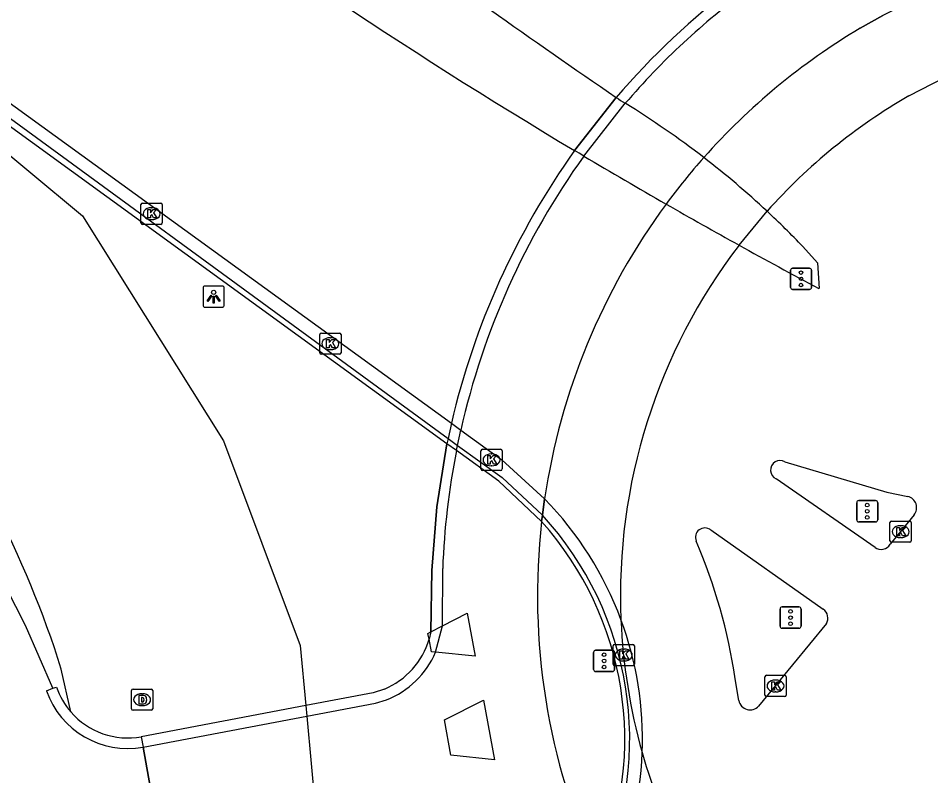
# Model space of a CAD drawing. Extents: x 156414 to 157775, y 382335 to 383765.
# Drawn here: x 157176.96 to 157219.86, y 382687.1 to 382722.71 of the extents above; entities that cross this region are included whole.
import ezdxf

# ---------------------------------------------------------------- set-up
doc = ezdxf.new("R2010")
doc.units = 0
for name, color, linetype in [('IMGEO_Berm_groen', 7, 'Continuous'), ('IMGEO_Dek', 7, 'Continuous'), ('IMGEO_Drainageput', 7, 'Continuous'), ('IMGEO_Fietspad_gesloten', 7, 'Continuous'), ('IMGEO_Hek', 7, 'Continuous'), ('IMGEO_Kolk', 7, 'Continuous'), ('IMGEO_Lichtpunt', 7, 'Continuous'), ('IMGEO_Muur', 7, 'Continuous'), ('IMGEO_Rijbaan_regionaal_gesloten', 7, 'Continuous'), ('IMGEO_Terreindeel_gesloten', 7, 'Continuous'), ('IMGEO_Verkeerseiland_gesloten', 7, 'Continuous'), ('IMGEO_Verkeerseiland_open', 7, 'Continuous'), ('IMGEO_Verkeersregelinstallatiepaal', 7, 'Continuous')]:
    doc.layers.add(name, color=color, linetype=linetype)

msp = doc.modelspace()

# ---------------------------------------------------------------- linework, layer by layer
at = {"layer": 'IMGEO_Berm_groen'}
for points in [[(157106.113, 382769.105), (157114.064, 382763.159), (157127.546, 382752.573), (157144.674, 382739.411), (157156.129, 382731.029), (157165.526, 382723.895), (157174.919, 382717.618), (157179.985, 382713.417), (157186.602, 382702.845), (157190.209, 382693.224), (157190.471, 382690.402), (157190.517, 382689.902), (157190.931, 382685.451), (157190.977, 382684.951), (157191.325, 382681.198), (157190.295, 382670.03), (157187.976, 382664.533), (157185.551, 382661.148), (157174.841, 382648.006), (157162.204, 382633.323)], [(157196.271, 382693.527), (157196.221, 382693.797), (157196.352, 382693.864), (157196.896, 382694.146), (157198.065, 382694.75), (157198.442, 382692.719), (157196.58, 382692.91), (157196.38, 382692.931), (157196.271, 382693.527)], [(157179.431, 382690.1), (157178.982, 382692.119)], [(157196.994, 382689.735), (157198.836, 382690.655), (157199.355, 382687.852), (157197.3, 382688.066), (157196.994, 382689.735)]]:
    msp.add_lwpolyline(points, dxfattribs=at)
msp.add_arc((157132.15, 382677.278), 49.128, 17.5836, 37.1602, dxfattribs=at)
at = {"layer": 'IMGEO_Dek'}
for points in [[(157218.823, 382719.054), (157221.059, 382720.21)], [(157205.071, 382718.983), (157203.116, 382716.486)], [(157210.843, 382712.044), (157212.16, 382713.637)], [(157197.322, 382703.669), (157197.163, 382702.949), (157197.112, 382702.703), (157196.636, 382699.74), (157196.407, 382696.747), (157196.352, 382693.864), (157196.271, 382693.527)], [(157194.171, 382691.178), (157193.642, 382691.004), (157190.471, 382690.402), (157182.741, 382688.936), (157182.83, 382688.444), (157183.621, 382684.047), (157183.71, 382683.555), (157190.977, 382684.951), (157194.555, 382685.638), (157195.206, 382685.696)]]:
    msp.add_lwpolyline(points, dxfattribs=at)
for centre, radius, start, end in [((157232.479, 382695.489), 36.1, 127.1431, 139.397), ((157232.388, 382695.563), 27.126, 120.0039, 138.2181), ((157232.441, 382695.511), 36.054, 144.4259, 166.9228), ((157232.383, 382695.574), 27.115, 142.5966, 182.3816), ((157232.315, 382695.569), 27.047, 182.3771, 195.8185), ((157192.77, 382694.543), 3.645, 292.5976, 343.8091), ((157232.384, 382695.579), 27.117, 195.7985, 218.7113)]:
    msp.add_arc(centre, radius, start, end, dxfattribs=at)
at = {"layer": 'IMGEO_Drainageput'}
for p, q in [((157182.28, 382690.253), (157182.28, 382691.105)), ((157182.355, 382691.179), (157183.207, 382691.179)), ((157182.768, 382690.959), (157182.793, 382690.959)), ((157183.281, 382691.105), (157183.281, 382690.253)), ((157183.207, 382690.179), (157182.355, 382690.179)), ((157182.791, 382690.399), (157182.766, 382690.399))]:
    msp.add_line(p, q, dxfattribs=at)
for points in [[(157182.28, 382690.253), (157182.28, 382691.105)], [(157182.355, 382691.179), (157183.207, 382691.179)], [(157183.281, 382691.105), (157183.281, 382690.253)], [(157182.629, 382690.879), (157182.629, 382690.479), (157182.813, 382690.479)], [(157182.813, 382690.879), (157182.629, 382690.879)], [(157182.753, 382690.789), (157182.753, 382690.57), (157182.783, 382690.57)], [(157182.784, 382690.789), (157182.753, 382690.789)], [(157183.207, 382690.179), (157182.355, 382690.179)]]:
    msp.add_lwpolyline(points, dxfattribs=at)
for centre, radius, start, end in [((157182.357, 382691.103), 0.0765, 91.552, 178.448), ((157182.357, 382691.103), 0.0765, 91.552, 178.448), ((157183.205, 382691.103), 0.0765, 1.552, 88.448), ((157183.205, 382691.103), 0.0765, 1.552, 88.448), ((157182.788, 382690.656), 0.0868, 266.5243, 336.8568), ((157182.784, 382690.698), 0.0903, 22.3855, 90.2421), ((157182.815, 382690.692), 0.187, 28.2957, 90.7444), ((157182.814, 382690.671), 0.192, 269.7339, 330.7954), ((157182.575, 382690.676), 0.298, 349.6443, 10.9584), ((157182.681, 382690.677), 0.316, 341.5795, 19.167), ((157182.357, 382690.255), 0.0765, 181.552, 268.448), ((157182.357, 382690.255), 0.0765, 181.552, 268.448), ((157183.205, 382690.255), 0.0765, 271.552, 358.448), ((157183.205, 382690.255), 0.0765, 271.552, 358.448)]:
    msp.add_arc(centre, radius, start, end, dxfattribs=at)
for centre, major_axis, ratio, start_param, end_param in [((157182.767, 382690.679), (-0.387, 0.002), 0.722429, 4.712389, 7.853982), ((157182.792, 382690.679), (-0.39, 0.002), 0.717154, 1.570796, 4.712389)]:
    msp.add_ellipse(centre, major_axis=major_axis, ratio=ratio, start_param=start_param, end_param=end_param, dxfattribs=at)
at = {"layer": 'IMGEO_Fietspad_gesloten'}
for points in [[(157178.59, 382691.216), (157177.296, 382694.161), (157175.005, 382698.637), (157172.473, 382702.727), (157170.065, 382705.661), (157167.437, 382708.486), (157165.272, 382710.671), (157159.453, 382715.857), (157109.445, 382762.045), (157105.947, 382765.328), (157098.702, 382772.669), (157096.753, 382774.573), (157095.601, 382775.89), (157088.763, 382783.053), (157078.36, 382792.607)], [(157219.062, 382723.582), (157218.647, 382723.371), (157217.608, 382722.843), (157216.539, 382722.236)], [(157203.547, 382716.23), (157205.495, 382718.709)], [(157197.557, 382702.383), (157197.607, 382702.63), (157197.762, 382703.35)], [(157201.702, 382700.116), (157201.599, 382699.352), (157201.563, 382699.049)], [(157196.58, 382692.91), (157196.896, 382694.146), (157196.911, 382696.841)], [(157178.284, 382691.098), (157178.59, 382691.216)], [(157182.83, 382688.444), (157190.517, 382689.902), (157193.748, 382690.515), (157194.265, 382690.677)], [(157182.83, 382688.444), (157183.621, 382684.047)], [(157183.621, 382684.047), (157182.83, 382688.444)]]:
    msp.add_lwpolyline(points, dxfattribs=at)
for centre, radius, start, end in [((157232.476, 382695.491), 35.596, 126.5702, 139.2873), ((157232.358, 382695.601), 30.978, 120.7071, 138.4211), ((157232.455, 382695.507), 35.569, 144.3648, 167.2611), ((157232.373, 382695.573), 31.008, 138.3991, 143.6008), ((157232.369, 382695.58), 31.001, 143.609, 171.5871), ((157232.391, 382695.514), 35.505, 168.8447, 177.858), ((157232.369, 382695.574), 31.001, 173.5641, 204.616), ((157192.769, 382694.544), 4.146, 291.144, 336.7901), ((157182.112, 382692.435), 4.055, 199.2523, 280.1941)]:
    msp.add_arc(centre, radius, start, end, dxfattribs=at)
at = {"layer": 'IMGEO_Hek'}
for points in [[(157216.539, 382722.236), (157217.608, 382722.843)], [(157205.071, 382718.983), (157203.116, 382716.486)], [(157197.322, 382703.669), (157197.163, 382702.949)], [(157197.163, 382702.949), (157197.112, 382702.703)], [(157196.352, 382693.864), (157196.407, 382696.747), (157196.636, 382699.74), (157197.112, 382702.703)], [(157201.599, 382699.352), (157201.702, 382700.116)], [(157201.563, 382699.049), (157201.599, 382699.352)], [(157196.352, 382693.864), (157196.271, 382693.527)], [(157193.642, 382691.004), (157190.471, 382690.402)], [(157194.171, 382691.178), (157193.642, 382691.004)], [(157190.471, 382690.402), (157182.741, 382688.936)]]:
    msp.add_lwpolyline(points, dxfattribs=at)
for centre, radius, start, end in [((157232.479, 382695.489), 36.1, 127.1431, 139.397), ((157232.358, 382695.601), 30.978, 120.7071, 138.4211), ((157232.441, 382695.511), 36.054, 144.4259, 166.9228), ((157232.373, 382695.573), 31.008, 138.3991, 143.6008), ((157232.369, 382695.58), 31.001, 143.609, 171.5871), ((157232.369, 382695.574), 31.001, 173.5641, 204.616), ((157192.77, 382694.543), 3.645, 292.5976, 343.8091), ((157182.105, 382692.429), 3.546, 199.2024, 221.059), ((157182.111, 382692.433), 3.553, 221.0361, 280.2143)]:
    msp.add_arc(centre, radius, start, end, dxfattribs=at)
at = {"layer": 'IMGEO_Kolk'}
for p, q in [((157182.727, 382713.094), (157182.727, 382713.946)), ((157182.802, 382714.02), (157183.654, 382714.02)), ((157183.215, 382713.8), (157183.24, 382713.8)), ((157183.728, 382713.946), (157183.728, 382713.094)), ((157183.238, 382713.24), (157183.213, 382713.24)), ((157183.654, 382713.02), (157182.802, 382713.02)), ((157191.132, 382706.986), (157191.132, 382707.838)), ((157191.207, 382707.912), (157192.059, 382707.912)), ((157191.62, 382707.692), (157191.645, 382707.692)), ((157192.133, 382707.838), (157192.133, 382706.986)), ((157192.059, 382706.912), (157191.207, 382706.912)), ((157191.643, 382707.132), (157191.618, 382707.132)), ((157198.707, 382701.523), (157198.707, 382702.375)), ((157198.782, 382702.449), (157199.634, 382702.449)), ((157199.195, 382702.229), (157199.22, 382702.229)), ((157199.708, 382702.375), (157199.708, 382701.523)), ((157199.218, 382701.669), (157199.193, 382701.669)), ((157199.634, 382701.449), (157198.782, 382701.449)), ((157218.014, 382699.075), (157218.866, 382699.075)), ((157217.939, 382698.149), (157217.939, 382699.001)), ((157218.427, 382698.855), (157218.452, 382698.855)), ((157218.94, 382699.001), (157218.94, 382698.149)), ((157218.45, 382698.295), (157218.425, 382698.295)), ((157218.866, 382698.075), (157218.014, 382698.075)), ((157204.925, 382692.351), (157204.925, 382693.203)), ((157205, 382693.277), (157205.852, 382693.277)), ((157205.926, 382693.203), (157205.926, 382692.351)), ((157205.413, 382693.057), (157205.438, 382693.057)), ((157205.852, 382692.277), (157205, 382692.277)), ((157205.436, 382692.497), (157205.411, 382692.497)), ((157212.134, 382691.824), (157212.986, 382691.824)), ((157212.059, 382690.898), (157212.059, 382691.75)), ((157212.547, 382691.604), (157212.572, 382691.604)), ((157213.06, 382691.75), (157213.06, 382690.898)), ((157212.57, 382691.044), (157212.545, 382691.044)), ((157212.986, 382690.824), (157212.134, 382690.824))]:
    msp.add_line(p, q, dxfattribs=at)
for points in [[(157182.727, 382713.094), (157182.727, 382713.946)], [(157182.802, 382714.02), (157183.654, 382714.02)], [(157183.048, 382713.72), (157183.171, 382713.72), (157183.171, 382713.569), (157183.301, 382713.72), (157183.465, 382713.72), (157183.319, 382713.569), (157183.472, 382713.32), (157183.32, 382713.32), (157183.235, 382713.484), (157183.171, 382713.417), (157183.171, 382713.32), (157183.048, 382713.32), (157183.048, 382713.72)], [(157183.728, 382713.946), (157183.728, 382713.094)], [(157183.654, 382713.02), (157182.802, 382713.02)], [(157191.132, 382706.986), (157191.132, 382707.838)], [(157191.207, 382707.912), (157192.059, 382707.912)], [(157192.133, 382707.838), (157192.133, 382706.986)], [(157191.453, 382707.612), (157191.576, 382707.612), (157191.576, 382707.461), (157191.706, 382707.612), (157191.87, 382707.612), (157191.724, 382707.461), (157191.877, 382707.212), (157191.725, 382707.212), (157191.64, 382707.376), (157191.576, 382707.309), (157191.576, 382707.212), (157191.453, 382707.212), (157191.453, 382707.612)], [(157192.059, 382706.912), (157191.207, 382706.912)], [(157198.707, 382701.523), (157198.707, 382702.375)], [(157198.782, 382702.449), (157199.634, 382702.449)], [(157199.028, 382702.149), (157199.151, 382702.149), (157199.151, 382701.998), (157199.281, 382702.149), (157199.445, 382702.149), (157199.299, 382701.998), (157199.452, 382701.749), (157199.3, 382701.749), (157199.215, 382701.913), (157199.151, 382701.846), (157199.151, 382701.749), (157199.028, 382701.749), (157199.028, 382702.149)], [(157199.708, 382702.375), (157199.708, 382701.523)], [(157199.634, 382701.449), (157198.782, 382701.449)], [(157218.014, 382699.075), (157218.866, 382699.075)], [(157217.939, 382698.149), (157217.939, 382699.001)], [(157218.26, 382698.775), (157218.383, 382698.775), (157218.383, 382698.624), (157218.513, 382698.775), (157218.677, 382698.775), (157218.531, 382698.624), (157218.684, 382698.375), (157218.532, 382698.375), (157218.447, 382698.539), (157218.383, 382698.472), (157218.383, 382698.375), (157218.26, 382698.375), (157218.26, 382698.775)], [(157218.94, 382699.001), (157218.94, 382698.149)], [(157218.866, 382698.075), (157218.014, 382698.075)], [(157204.925, 382692.351), (157204.925, 382693.203)], [(157205, 382693.277), (157205.852, 382693.277)], [(157205.926, 382693.203), (157205.926, 382692.351)], [(157205.246, 382692.977), (157205.369, 382692.977), (157205.369, 382692.826), (157205.499, 382692.977), (157205.663, 382692.977), (157205.517, 382692.826), (157205.67, 382692.577), (157205.518, 382692.577), (157205.433, 382692.741), (157205.369, 382692.674), (157205.369, 382692.577), (157205.246, 382692.577), (157205.246, 382692.977)], [(157205.852, 382692.277), (157205, 382692.277)], [(157212.134, 382691.824), (157212.986, 382691.824)], [(157212.059, 382690.898), (157212.059, 382691.75)], [(157212.38, 382691.524), (157212.503, 382691.524), (157212.503, 382691.373), (157212.633, 382691.524), (157212.797, 382691.524), (157212.651, 382691.373), (157212.804, 382691.124), (157212.652, 382691.124), (157212.567, 382691.288), (157212.503, 382691.221), (157212.503, 382691.124), (157212.38, 382691.124), (157212.38, 382691.524)], [(157213.06, 382691.75), (157213.06, 382690.898)], [(157212.986, 382690.824), (157212.134, 382690.824)]]:
    msp.add_lwpolyline(points, dxfattribs=at)
for centre, start, end in [((157182.804, 382713.944), 91.552, 178.448), ((157182.804, 382713.944), 91.552, 178.448), ((157183.652, 382713.944), 1.552, 88.448), ((157183.652, 382713.944), 1.552, 88.448), ((157182.804, 382713.096), 181.552, 268.448), ((157182.804, 382713.096), 181.552, 268.448), ((157183.652, 382713.096), 271.552, 358.448), ((157183.652, 382713.096), 271.552, 358.448), ((157191.209, 382707.836), 91.552, 178.448), ((157191.209, 382707.836), 91.552, 178.448), ((157192.057, 382707.836), 1.552, 88.448), ((157192.057, 382707.836), 1.552, 88.448), ((157191.209, 382706.988), 181.552, 268.448), ((157191.209, 382706.988), 181.552, 268.448), ((157192.057, 382706.988), 271.552, 358.448), ((157192.057, 382706.988), 271.552, 358.448), ((157198.784, 382702.373), 91.552, 178.448), ((157198.784, 382702.373), 91.552, 178.448), ((157199.632, 382702.373), 1.552, 88.448), ((157199.632, 382702.373), 1.552, 88.448), ((157198.784, 382701.525), 181.552, 268.448), ((157198.784, 382701.525), 181.552, 268.448), ((157199.632, 382701.525), 271.552, 358.448), ((157199.632, 382701.525), 271.552, 358.448), ((157218.016, 382698.999), 91.552, 178.448), ((157218.016, 382698.999), 91.552, 178.448), ((157218.864, 382698.999), 1.552, 88.448), ((157218.864, 382698.999), 1.552, 88.448), ((157218.016, 382698.151), 181.552, 268.448), ((157218.016, 382698.151), 181.552, 268.448), ((157218.864, 382698.151), 271.552, 358.448), ((157218.864, 382698.151), 271.552, 358.448), ((157205.002, 382693.201), 91.552, 178.448), ((157205.002, 382693.201), 91.552, 178.448), ((157205.85, 382693.201), 1.552, 88.448), ((157205.85, 382693.201), 1.552, 88.448), ((157205.002, 382692.353), 181.552, 268.448), ((157205.002, 382692.353), 181.552, 268.448), ((157205.85, 382692.353), 271.552, 358.448), ((157205.85, 382692.353), 271.552, 358.448), ((157212.136, 382691.748), 91.552, 178.448), ((157212.136, 382691.748), 91.552, 178.448), ((157212.984, 382691.748), 1.552, 88.448), ((157212.984, 382691.748), 1.552, 88.448), ((157212.136, 382690.9), 181.552, 268.448), ((157212.136, 382690.9), 181.552, 268.448), ((157212.984, 382690.9), 271.552, 358.448), ((157212.984, 382690.9), 271.552, 358.448)]:
    msp.add_arc(centre, 0.0765, start, end, dxfattribs=at)
for centre, major_axis, ratio, start_param, end_param in [((157183.214, 382713.52), (-0.387, 0.002), 0.722429, 4.712389, 7.853982), ((157183.239, 382713.52), (-0.39, 0.002), 0.717154, 1.570796, 4.712389), ((157191.619, 382707.412), (-0.387, 0.002), 0.722429, 4.712389, 7.853982), ((157191.644, 382707.412), (-0.39, 0.002), 0.717154, 1.570796, 4.712389), ((157199.194, 382701.949), (-0.387, 0.002), 0.722429, 4.712389, 7.853982), ((157199.219, 382701.949), (-0.39, 0.002), 0.717154, 1.570796, 4.712389), ((157218.426, 382698.575), (-0.387, 0.002), 0.722429, 4.712389, 7.853982), ((157218.451, 382698.575), (-0.39, 0.002), 0.717154, 1.570796, 4.712389), ((157205.412, 382692.777), (-0.387, 0.002), 0.722429, 4.712389, 7.853982), ((157205.437, 382692.777), (-0.39, 0.002), 0.717154, 1.570796, 4.712389), ((157212.546, 382691.324), (-0.387, 0.002), 0.722429, 4.712389, 7.853982), ((157212.571, 382691.324), (-0.39, 0.002), 0.717154, 1.570796, 4.712389)]:
    msp.add_ellipse(centre, major_axis=major_axis, ratio=ratio, start_param=start_param, end_param=end_param, dxfattribs=at)
at = {"layer": 'IMGEO_Lichtpunt'}
for p, q in [((157185.646, 382710.027), (157185.646, 382709.22)), ((157185.646, 382710.027), (157185.646, 382709.22)), ((157186.548, 382710.122), (157185.74, 382710.122)), ((157186.548, 382710.122), (157185.74, 382710.122)), ((157186.642, 382709.22), (157186.642, 382710.027)), ((157186.642, 382709.22), (157186.642, 382710.027)), ((157185.74, 382709.126), (157186.548, 382709.126)), ((157185.74, 382709.126), (157186.548, 382709.126))]:
    msp.add_line(p, q, dxfattribs=at)
for points in [[(157186.02, 382709.691), (157186.059, 382709.663), (157185.871, 382709.401), (157185.833, 382709.428), (157186.02, 382709.691)], [(157186.122, 382709.643), (157186.169, 382709.643), (157186.169, 382709.321), (157186.122, 382709.321), (157186.122, 382709.643)], [(157186.232, 382709.663), (157186.27, 382709.69), (157186.457, 382709.428), (157186.418, 382709.4), (157186.232, 382709.663)]]:
    msp.add_lwpolyline(points, dxfattribs=at)
msp.add_circle((157186.145, 382709.825), 0.0994, dxfattribs=at)
for centre, start, end in [((157185.74, 382710.027), 90, 180), ((157185.74, 382710.027), 90, 180), ((157186.548, 382710.027), 0, 90), ((157186.548, 382710.027), 0, 90), ((157185.74, 382709.22), 180, 270), ((157185.74, 382709.22), 180, 270), ((157186.548, 382709.22), 270, 0), ((157186.548, 382709.22), 270, 360)]:
    msp.add_arc(centre, 0.0946, start, end, dxfattribs=at)
at = {"layer": 'IMGEO_Muur'}
for points in [[(157201.563, 382699.049), (157199.555, 382700.949), (157197.557, 382702.383), (157197.112, 382702.703), (157151.146, 382736.092), (157151.267, 382736.272)], [(157151.267, 382736.272), (157170.756, 382722.25), (157197.163, 382702.949), (157197.607, 382702.63), (157199.7, 382701.129), (157201.599, 382699.352)]]:
    msp.add_lwpolyline(points, dxfattribs=at)
for centre, radius, start, end in [((157190.128, 382688.815), 15.576, 335.6287, 42.57), ((157190.124, 382688.815), 15.349, 336.3623, 41.8177)]:
    msp.add_arc(centre, radius, start, end, dxfattribs=at)
at = {"layer": 'IMGEO_Rijbaan_regionaal_gesloten'}
for points in [[(157169.272, 382724.014), (157197.322, 382703.669), (157197.762, 382703.35), (157199.693, 382701.95), (157201.702, 382700.116)], [(157205.071, 382718.983), (157205.172, 382718.913), (157205.274, 382718.844), (157205.385, 382718.777), (157205.495, 382718.709)], [(157203.547, 382716.23), (157203.331, 382716.358), (157203.116, 382716.486)], [(157213.85, 382711.974), (157214.539, 382711.215), (157214.603, 382710.004)], [(157213.002, 382701.862), (157217.793, 382700.439), (157218.78, 382700.228)], [(157217.237, 382697.839), (157212.586, 382701.054)], [(157219.072, 382699.364), (157217.947, 382697.983)], [(157209.51, 382698.656), (157214.805, 382694.931)], [(157214.953, 382694.256), (157211.762, 382690.38)], [(157210.834, 382690.634), (157210.665, 382691.665)]]:
    msp.add_lwpolyline(points, dxfattribs=at)
for centre, radius, start, end in [((157340.205, 382945.972), 267.315, 233.13189, 239.14693), ((157438.529, 383060.473), 413.664, 233.64631, 235.64174), ((157183.231, 382682.533), 42.478, 52.3378, 58.3899), ((157336.933, 382940.323), 260.786, 239.23788, 240.22161), ((157183.585, 382682.959), 41.924, 47.0334, 52.3663), ((157337.653, 382941.474), 262.142, 240.2099, 241.06983), ((157183.344, 382682.663), 42.305, 43.8556, 47.0671), ((157334.747, 382935.932), 255.887, 241.03889, 241.99674), ((157212.778, 382701.466), 0.455, 60.5466, 244.9699), ((157190.145, 382688.829), 16.154, 20.3515, 44.3237), ((157218.651, 382699.703), 0.541, 321.18, 76.1667), ((157209.236, 382698.309), 0.442, 51.7368, 203.0739), ((157184.238, 382687.667), 26.727, 8.6033, 23.0605), ((157217.53, 382698.216), 0.478, 232.1432, 330.7869), ((157214.502, 382694.511), 0.518, 330.5176, 54.2162), ((157190.114, 382688.811), 16.19, 357.8231, 20.3725), ((157211.36, 382690.735), 0.536, 190.8642, 318.5211), ((157190.135, 382688.815), 16.169, 333.8594, 357.8071)]:
    msp.add_arc(centre, radius, start, end, dxfattribs=at)
at = {"layer": 'IMGEO_Terreindeel_gesloten'}
for points in [[(157218.823, 382719.054), (157221.059, 382720.21)], [(157210.843, 382712.044), (157212.16, 382713.637)]]:
    msp.add_lwpolyline(points, dxfattribs=at)
for centre, radius, start, end in [((157232.388, 382695.563), 27.126, 120.0039, 138.2181), ((157232.383, 382695.574), 27.115, 142.5966, 182.3816), ((157232.315, 382695.569), 27.047, 182.3771, 195.8185), ((157232.384, 382695.579), 27.117, 195.7985, 218.7113)]:
    msp.add_arc(centre, radius, start, end, dxfattribs=at)
at = {"layer": 'IMGEO_Verkeerseiland_gesloten'}
for points in [[(157205.071, 382718.983), (157203.116, 382716.486)], [(157197.322, 382703.669), (157197.163, 382702.949), (157197.112, 382702.703), (157196.636, 382699.74), (157196.407, 382696.747), (157196.352, 382693.864), (157196.271, 382693.527)], [(157178.59, 382691.216), (157178.756, 382691.263)], [(157194.171, 382691.178), (157193.642, 382691.004), (157190.471, 382690.402), (157182.741, 382688.936), (157182.83, 382688.444)], [(157182.741, 382688.936), (157182.83, 382688.444)]]:
    msp.add_lwpolyline(points, dxfattribs=at)
for centre, radius, start, end in [((157232.479, 382695.489), 36.1, 127.1431, 139.397), ((157232.441, 382695.511), 36.054, 144.4259, 166.9228), ((157192.77, 382694.543), 3.645, 292.5976, 343.8091), ((157182.105, 382692.429), 3.546, 199.2024, 221.059), ((157182.111, 382692.433), 3.553, 221.0361, 280.2143)]:
    msp.add_arc(centre, radius, start, end, dxfattribs=at)
at = {"layer": 'IMGEO_Verkeerseiland_open'}
msp.add_lwpolyline([(157203.116, 382716.486), (157205.071, 382718.983)], dxfattribs=at)
at = {"layer": 'IMGEO_Verkeersregelinstallatiepaal'}
for p, q in [((157213.263, 382710.059), (157213.263, 382710.859)), ((157213.263, 382710.859), (157213.263, 382710.059)), ((157213.363, 382710.959), (157214.153, 382710.959)), ((157214.153, 382710.959), (157213.363, 382710.959)), ((157214.253, 382710.859), (157214.253, 382710.059)), ((157214.253, 382710.059), (157214.253, 382710.859)), ((157214.153, 382709.959), (157213.363, 382709.959)), ((157213.363, 382709.959), (157214.153, 382709.959)), ((157216.375, 382699.134), (157216.375, 382699.934)), ((157216.375, 382699.934), (157216.375, 382699.134)), ((157216.475, 382700.034), (157217.265, 382700.034)), ((157217.265, 382700.034), (157216.475, 382700.034)), ((157217.365, 382699.934), (157217.365, 382699.134)), ((157217.365, 382699.134), (157217.365, 382699.934)), ((157217.265, 382699.034), (157216.475, 382699.034)), ((157216.475, 382699.034), (157217.265, 382699.034)), ((157212.77, 382694.136), (157212.77, 382694.936)), ((157212.77, 382694.936), (157212.77, 382694.136)), ((157212.87, 382695.036), (157213.66, 382695.036)), ((157213.66, 382695.036), (157212.87, 382695.036)), ((157213.76, 382694.936), (157213.76, 382694.136)), ((157213.76, 382694.136), (157213.76, 382694.936)), ((157213.66, 382694.036), (157212.87, 382694.036)), ((157212.87, 382694.036), (157213.66, 382694.036)), ((157204.003, 382692.103), (157204.003, 382692.903)), ((157204.003, 382692.903), (157204.003, 382692.103)), ((157204.103, 382693.003), (157204.893, 382693.003)), ((157204.893, 382693.003), (157204.103, 382693.003)), ((157204.993, 382692.903), (157204.993, 382692.103)), ((157204.993, 382692.103), (157204.993, 382692.903)), ((157204.893, 382692.003), (157204.103, 382692.003)), ((157204.103, 382692.003), (157204.893, 382692.003))]:
    msp.add_line(p, q, dxfattribs=at)
for centre in [(157213.758, 382710.749), (157213.758, 382710.459), (157213.758, 382710.169), (157216.87, 382699.824), (157216.87, 382699.534), (157216.87, 382699.244), (157213.265, 382694.826), (157213.265, 382694.536), (157213.265, 382694.246), (157204.498, 382692.793), (157204.498, 382692.503), (157204.498, 382692.213)]:
    msp.add_circle(centre, 0.085, dxfattribs=at)
for centre, start, end in [((157213.363, 382710.859), 90, 180), ((157213.363, 382710.859), 90, 180), ((157214.153, 382710.859), 0, 90), ((157214.153, 382710.859), 360, 90), ((157213.363, 382710.059), 180, 270), ((157213.363, 382710.059), 180, 270), ((157214.153, 382710.059), 270, 0), ((157214.153, 382710.059), 270, 0), ((157216.475, 382699.934), 90, 180), ((157216.475, 382699.934), 90, 180), ((157217.265, 382699.934), 0, 90), ((157217.265, 382699.934), 360, 90), ((157216.475, 382699.134), 180, 270), ((157216.475, 382699.134), 180, 270), ((157217.265, 382699.134), 270, 0), ((157217.265, 382699.134), 270, 0), ((157212.87, 382694.936), 90, 180), ((157212.87, 382694.936), 90, 180), ((157213.66, 382694.936), 0, 90), ((157213.66, 382694.936), 360, 90), ((157212.87, 382694.136), 180, 270), ((157212.87, 382694.136), 180, 270), ((157213.66, 382694.136), 270, 0), ((157213.66, 382694.136), 270, 0), ((157204.103, 382692.903), 90, 180), ((157204.103, 382692.903), 90, 180), ((157204.893, 382692.903), 0, 90), ((157204.893, 382692.903), 360, 90), ((157204.103, 382692.103), 180, 270), ((157204.103, 382692.103), 180, 270), ((157204.893, 382692.103), 270, 0), ((157204.893, 382692.103), 270, 0)]:
    msp.add_arc(centre, 0.1, start, end, dxfattribs=at)

doc.saveas('drawing.dxf')
